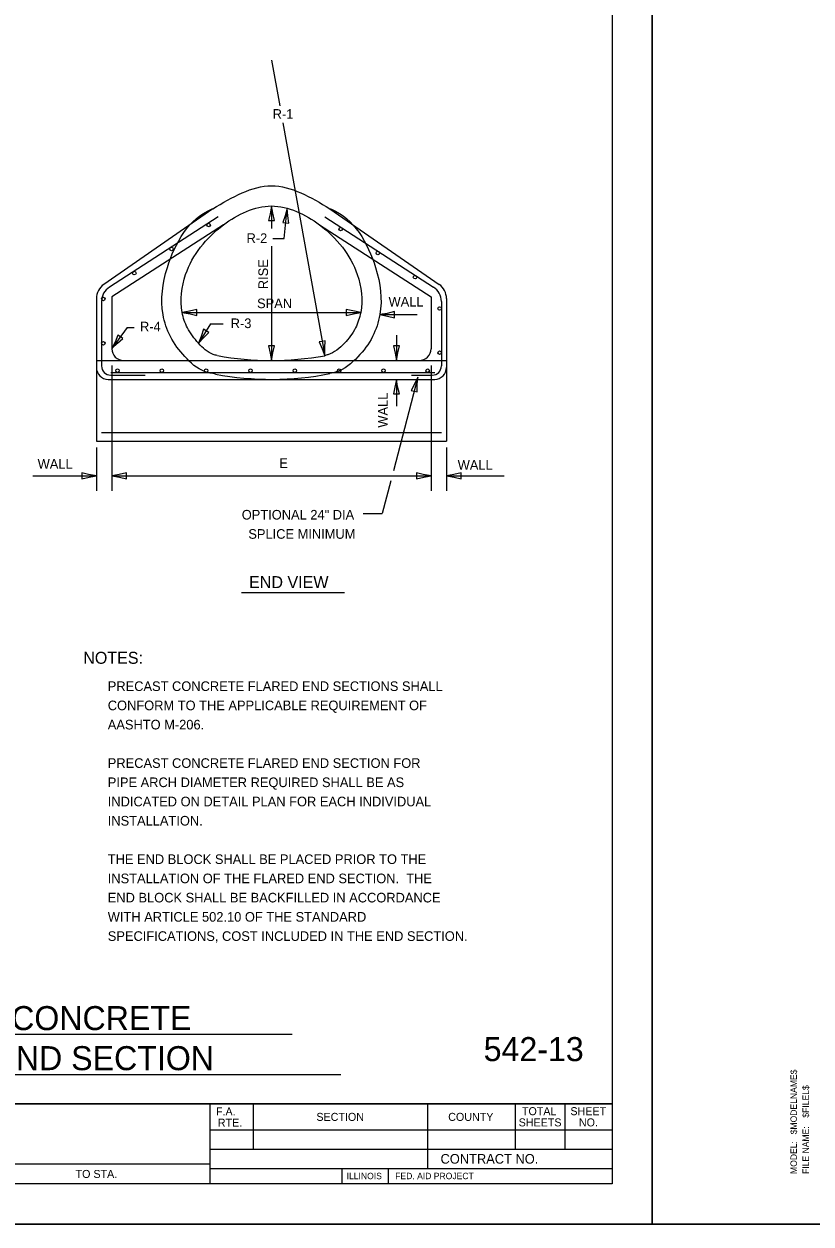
# Model space of a CAD drawing. Extents: x 2133490 to 2172050, y 2138301 to 2145980.
# Drawn here: x 2153497 to 2153989, y 2141438 to 2142187 of the extents above; entities that cross this region are included whole.
import ezdxf

# ---------------------------------------------------------------- set-up
doc = ezdxf.new("R2010")
doc.units = 0
for name, color, linetype in [('Design_PR_Roadway Dimensions', 7, 'Continuous'), ('Design_PR_Roadway Notes', 7, 'Continuous'), ('Drainage_PR_Pipe Culvert', 7, 'Continuous'), ('Level 1', 7, 'Continuous'), ('Level 23', 7, 'Continuous'), ('Sheets_50 Reference Boundary', 7, 'Continuous'), ('Sheets_General Details', 7, 'Continuous'), ('Sheets_Printer Plotting Border', 7, 'Continuous'), ('Topo_Bridge Structures', 7, 'Continuous')]:
    doc.layers.add(name, color=color, linetype=linetype)

msp = doc.modelspace()

# ---------------------------------------------------------------- linework, layer by layer
at = {"layer": 'Design_PR_Roadway Dimensions'}
for p, q in [((2153651.88, 2142164.16), (2153657.02, 2142135.57)), ((2153658.93, 2142124.99), (2153685.11, 2141979.64)), ((2153651.88, 2142073.09), (2153651.88, 2142058.94)), ((2153659.74, 2142052.81), (2153661.76, 2142071.59)), ((2153652.69, 2142052.81), (2153659.74, 2142052.81)), ((2153651.88, 2142047.99), (2153651.88, 2141976.66)), ((2153596.16, 2142006.66), (2153707.59, 2142006.66)), ((2153613.78, 2141999.61), (2153606.34, 2141987.37)), ((2153613.78, 2141999.61), (2153621.81, 2141999.61)), ((2153719.55, 2142005.26), (2153742.86, 2142005.26)), ((2153561.85, 2141997.25), (2153552.23, 2141984.03)), ((2153561.85, 2141997.25), (2153566.12, 2141997.25)), ((2153729.88, 2141992.47), (2153729.88, 2141976.66)), ((2153552.23, 2141973.46), (2153552.23, 2141895.36)), ((2153751.52, 2141973.46), (2153751.52, 2141895.36)), ((2153743.31, 2141966.29), (2153727.99, 2141907.74)), ((2153729.88, 2141964.87), (2153729.88, 2141948.05)), ((2153545.8, 2141931.66), (2153757.95, 2141931.66)), ((2153542.59, 2141922.38), (2153542.59, 2141895.36)), ((2153761.16, 2141922.38), (2153761.16, 2141895.36)), ((2153502.82, 2141904.66), (2153542.59, 2141904.66)), ((2153552.23, 2141904.66), (2153751.52, 2141904.66)), ((2153726.36, 2141901.55), (2153721.01, 2141881.04)), ((2153761.16, 2141904.66), (2153797.21, 2141904.66)), ((2153709.05, 2141881.04), (2153721.01, 2141881.04))]:
    msp.add_line(p, q, dxfattribs=at)
at = {"layer": 'Design_PR_Roadway Notes'}
msp.add_line((2153633.13, 2141831.8), (2153697.51, 2141831.8), dxfattribs=at)
at = {"layer": 'Drainage_PR_Pipe Culvert'}
for p, q in [((2153615.34, 2142071.39), (2153547.2, 2142024.16)), ((2153618.62, 2142066.36), (2153550.7, 2142022.47)), ((2153685.13, 2142066.36), (2153753.04, 2142022.47)), ((2153688.41, 2142071.39), (2153756.56, 2142024.16)), ((2153621.88, 2142061.3), (2153552.23, 2142016.3)), ((2153681.88, 2142061.3), (2153751.52, 2142016.3)), ((2153542.59, 2142015.36), (2153542.59, 2141926.3)), ((2153545.8, 2142013.47), (2153545.8, 2141973.24)), ((2153552.23, 2142016.3), (2153552.23, 2141984.03)), ((2153751.52, 2142016.3), (2153751.52, 2141984.02)), ((2153757.95, 2142013.47), (2153757.95, 2141973.25)), ((2153761.16, 2142015.36), (2153761.16, 2141926.3)), ((2153542.59, 2141976.66), (2153761.16, 2141976.66)), ((2153551.5, 2141969.16), (2153753.79, 2141969.16)), ((2153549.96, 2141964.87), (2153753.79, 2141964.87)), ((2153551.5, 2141967.55), (2153572.93, 2141967.55)), ((2153739.39, 2141967.55), (2153752.25, 2141967.55)), ((2153542.59, 2141926.3), (2153761.16, 2141926.3))]:
    msp.add_line(p, q, dxfattribs=at)
for centre in [(2153612.69, 2142061.22), (2153695.07, 2142058.7), (2153589.47, 2142046.22), (2153718.32, 2142043.7), (2153566.24, 2142031.2), (2153741.54, 2142028.67), (2153546.91, 2142015.07), (2153756.84, 2142009.13), (2153546.91, 2141987.4), (2153756.84, 2141981.47), (2153555.74, 2141970.26), (2153583.42, 2141970.26), (2153611.09, 2141970.26), (2153638.77, 2141970.26), (2153666.44, 2141970.26), (2153694.12, 2141970.26), (2153721.79, 2141970.26), (2153749.45, 2141970.26)]:
    msp.add_circle(centre, 1.1, dxfattribs=at)
for centre, radius, start, end in [((2153553.31, 2142015.36), 10.71, 124.72291, 180), ((2153556.52, 2142013.47), 10.71, 122.87282, 180), ((2153747.23, 2142013.47), 10.71, 0, 57.12693), ((2153750.45, 2142015.36), 10.71, 0, 55.27709), ((2153559.6, 2141984.02), 7.37, 180, 270), ((2153744.15, 2141984.02), 7.37, 270, 0), ((2153651.88, 2142164.16), 187.5, 259.61722, 280.21056), ((2153549.96, 2141972.24), 7.37, 180, 270), ((2153551.5, 2141973.24), 5.69, 180, 270), ((2153651.88, 2142152.37), 187.5, 259.25119, 281.2162), ((2153752.26, 2141973.24), 5.69, 270, 0), ((2153753.8, 2141972.24), 7.37, 270, 360)]:
    msp.add_arc(centre, radius, start, end, dxfattribs=at)
for points in [[(2153615.34, 2142071.39), (2153651.88, 2142085.75), (2153688.41, 2142071.39)], [(2153618.08, 2141979.72), (2153615.47, 2141980.47), (2153606.34, 2141987.37), (2153599.38, 2141997.01), (2153596.16, 2142006.66), (2153598.31, 2142030.23), (2153621.88, 2142061.3), (2153651.88, 2142073.09), (2153681.88, 2142061.3), (2153705.45, 2142030.23), (2153707.59, 2142006.66), (2153704.38, 2141997.01), (2153697.41, 2141987.37), (2153687.13, 2141980.24), (2153685.11, 2141979.64)], [(2153616.91, 2141968.15), (2153610.11, 2141969.76), (2153597.81, 2141979.04), (2153588.77, 2141991.57), (2153584.2, 2142005.26), (2153586.88, 2142034.66), (2153614.48, 2142071.05), (2153615.34, 2142071.39)], [(2153688.41, 2142071.39), (2153689.27, 2142071.05), (2153716.87, 2142034.66), (2153719.55, 2142005.26), (2153714.98, 2141991.57), (2153705.79, 2141978.84), (2153692.29, 2141969.48), (2153688.35, 2141968.45)]]:
    msp.add_spline(points, degree=3, dxfattribs=at)
at = {"layer": 'Sheets_50 Reference Boundary'}
msp.add_lwpolyline([(2152289.66, 2142512.57), (2153864.66, 2142512.57), (2153864.66, 2141512.58), (2152289.66, 2141512.58)], close=True, dxfattribs=at)
at = {"layer": 'Sheets_General Details'}
for p, q in [((2153889.66, 2141437.58), (2153889.66, 2142537.58)), ((2153889.66, 2142537.58), (2153889.66, 2141437.58)), ((2152289.66, 2141512.58), (2153864.66, 2141512.58)), ((2153613.37, 2141512.58), (2153613.37, 2141462.58)), ((2153640.38, 2141512.58), (2153640.38, 2141484.32)), ((2153749.38, 2141512.58), (2153749.38, 2141472.32)), ((2153803.98, 2141512.58), (2153803.98, 2141484.32)), ((2153835.02, 2141512.58), (2153835.02, 2141484.32)), ((2153613.37, 2141496.32), (2153864.66, 2141496.32)), ((2153613.37, 2141484.32), (2153864.66, 2141484.32)), ((2153228.37, 2141475.08), (2153613.37, 2141475.08)), ((2153613.37, 2141472.32), (2153864.66, 2141472.32)), ((2153695.73, 2141472.32), (2153695.73, 2141462.58)), ((2153724.73, 2141472.32), (2153724.73, 2141462.58)), ((2153889.66, 2141437.58), (2152189.66, 2141437.58)), ((2155589.66, 2141437.58), (2153889.66, 2141437.58))]:
    msp.add_line(p, q, dxfattribs=at)
msp.add_lwpolyline([(2152289.66, 2142512.58), (2153864.66, 2142512.58), (2153864.66, 2141462.58), (2152289.66, 2141462.58)], close=True, dxfattribs=at)
at = {"layer": 'Sheets_Printer Plotting Border'}
for points in [[(2152189.66, 2141437.58), (2153889.66, 2141437.58), (2153889.66, 2142537.58), (2152189.66, 2142537.58)], [(2153889.66, 2141437.58), (2155589.66, 2141437.58), (2155589.66, 2142537.58), (2153889.66, 2142537.58)]]:
    msp.add_lwpolyline(points, close=True, dxfattribs=at)
at = {"layer": 'Topo_Bridge Structures'}
for p, q in [((2153244.6, 2141556), (2153664.76, 2141556)), ((2153216.33, 2141530.95), (2153695.2, 2141530.95))]:
    msp.add_line(p, q, dxfattribs=at)
for points in [[(2153649.97, 2142063.99), (2153651.88, 2142063.98), (2153653.78, 2142063.98), (2153652.66, 2142068.54), (2153651.88, 2142073.09), (2153650.99, 2142068.23)], [(2153658.89, 2142062.74), (2153660.78, 2142062.53), (2153662.68, 2142062.33), (2153662.05, 2142066.98), (2153661.76, 2142071.59), (2153660.36, 2142066.85)], [(2153605.26, 2142004.75), (2153605.27, 2142006.66), (2153605.27, 2142008.56), (2153600.71, 2142007.45), (2153596.16, 2142006.66), (2153601.02, 2142005.77)], [(2153698.49, 2142008.56), (2153698.49, 2142006.66), (2153698.49, 2142004.75), (2153703.04, 2142005.87), (2153707.59, 2142006.66), (2153702.74, 2142007.54)], [(2153728.65, 2142003.36), (2153728.65, 2142005.26), (2153728.65, 2142007.17), (2153724.1, 2142006.05), (2153719.55, 2142005.26), (2153724.4, 2142004.38)], [(2153559.13, 2141990.27), (2153557.59, 2141991.39), (2153556.05, 2141992.51), (2153554.27, 2141988.17), (2153552.23, 2141984.03), (2153555.8, 2141987.43)], [(2153612.69, 2141994.16), (2153611.07, 2141995.15), (2153609.44, 2141996.14), (2153608.03, 2141991.67), (2153606.34, 2141987.37), (2153609.62, 2141991.06)], [(2153653.78, 2141985.76), (2153651.88, 2141985.76), (2153649.97, 2141985.76), (2153651.09, 2141981.21), (2153651.88, 2141976.66), (2153652.76, 2141981.51)], [(2153685.37, 2141988.93), (2153683.5, 2141988.59), (2153681.63, 2141988.26), (2153683.53, 2141983.97), (2153685.11, 2141979.64), (2153685.12, 2141984.57)], [(2153685.37, 2141988.93), (2153683.5, 2141988.59), (2153681.63, 2141988.26), (2153683.53, 2141983.97), (2153685.11, 2141979.64), (2153685.12, 2141984.57)], [(2153731.78, 2141985.76), (2153729.88, 2141985.76), (2153727.97, 2141985.76), (2153729.09, 2141981.21), (2153729.88, 2141976.66), (2153730.76, 2141981.51)], [(2153727.97, 2141955.77), (2153729.88, 2141955.77), (2153731.78, 2141955.77), (2153730.67, 2141960.32), (2153729.88, 2141964.87), (2153728.99, 2141960.02)], [(2153739.17, 2141957.97), (2153741.01, 2141957.48), (2153742.85, 2141957), (2153742.92, 2141961.68), (2153743.31, 2141966.29), (2153741.23, 2141961.81)], [(2153533.49, 2141906.56), (2153533.49, 2141904.66), (2153533.49, 2141902.75), (2153538.04, 2141903.87), (2153542.59, 2141904.66), (2153537.74, 2141905.54)], [(2153561.33, 2141902.75), (2153561.34, 2141904.66), (2153561.34, 2141906.56), (2153556.78, 2141905.44), (2153552.23, 2141904.66), (2153557.09, 2141903.77)], [(2153742.42, 2141906.56), (2153742.42, 2141904.66), (2153742.42, 2141902.75), (2153746.97, 2141903.87), (2153751.52, 2141904.66), (2153746.67, 2141905.54)], [(2153770.26, 2141902.75), (2153770.27, 2141904.66), (2153770.27, 2141906.56), (2153765.71, 2141905.44), (2153761.16, 2141904.66), (2153766.02, 2141903.77)]]:
    msp.add_lwpolyline(points, close=True, dxfattribs=at)

# ---------------------------------------------------------------- texts
at = {"layer": 'Design_PR_Roadway Notes'}
for s, height, p in [('R-1', 6, (2153652.62, 2142127.54)), ('R-2', 6, (2153636.33, 2142050.01)), ('SPAN', 6, (2153642.89, 2142009.31)), ('WALL', 6, (2153724.99, 2142010.34)), ('R-4', 6, (2153569.8, 2141994.83)), ('R-3', 6, (2153626.43, 2141996.86)), ('WALL', 6, (2153505.91, 2141909.07)), ('E', 6, (2153656.77, 2141909.56)), ('WALL', 6, (2153768.15, 2141908.43)), ('END VIEW', 7.5, (2153637.91, 2141834.52)), ('NOTES:', 7.5, (2153534.36, 2141787.29))]:
    msp.add_text(s, height=height, dxfattribs=at).set_placement(p)
for s, p in [('RISE', (2153649.72, 2142021.14)), ('WALL', (2153724.43, 2141934.72))]:
    msp.add_text(s, height=6, rotation=90, dxfattribs=at).set_placement(p)
at = {"layer": 'Level 1'}
msp.add_text('542-13', height=15, dxfattribs=at).set_placement((2153784.37, 2141539.26))
at = {"layer": 'Level 23'}
for s, height, p in [('OPTIONAL 24" DIA', 6, (2153633.34, 2141877.35)), ('SPLICE MINIMUM', 6, (2153637.44, 2141865.35)), ('PRECAST CONCRETE FLARED END SECTIONS SHALL', 6, (2153549.68, 2141770.32)), ('CONFORM TO THE APPLICABLE REQUIREMENT OF', 6, (2153549.68, 2141758.32)), ('AASHTO M-206.', 6, (2153549.68, 2141746.32)), ('PRECAST CONCRETE FLARED END SECTION FOR', 6, (2153549.68, 2141722.32)), ('PIPE ARCH DIAMETER REQUIRED SHALL BE AS', 6, (2153549.68, 2141710.32)), ('INDICATED ON DETAIL PLAN FOR EACH INDIVIDUAL', 6, (2153549.68, 2141698.32)), ('INSTALLATION.', 6, (2153549.68, 2141686.32)), ('THE END BLOCK SHALL BE PLACED PRIOR TO THE', 6, (2153549.68, 2141662.32)), ('INSTALLATION OF THE FLARED END SECTION.  THE', 6, (2153549.68, 2141650.32)), ('END BLOCK SHALL BE BACKFILLED IN ACCORDANCE', 6, (2153549.68, 2141638.32)), ('WITH ARTICLE 502.10 OF THE STANDARD', 6, (2153549.68, 2141626.32)), ('SPECIFICATIONS, COST INCLUDED IN THE END SECTION.', 6, (2153549.68, 2141614.32)), ('PRECAST REINFORCED CONCRETE', 15, (2153250.84, 2141558.61)), ('ARCH DIAMETER FLARED END SECTION', 15, (2153222.59, 2141533.61))]:
    msp.add_text(s, height=height, dxfattribs=at).set_placement(p)
at = {"layer": 'Sheets_General Details'}
for s, p in [('$MODELNAME$', (2153979.91, 2141493.57)), ('$FILEL$', (2153987.41, 2141503.97)), ('FILE NAME:', (2153987.41, 2141468.83)), ('MODEL:', (2153979.91, 2141468.83))]:
    msp.add_text(s, height=4, rotation=90, dxfattribs=at).set_placement(p)
for s, height, p in [('F.A.  ', 5, (2153617.23, 2141505.33)), ('SECTION', 4.999, (2153679.94, 2141501.95)), ('COUNTY', 4.999, (2153762.23, 2141501.95)), ('SHEETS', 4.999, (2153806.2, 2141498.51)), ('TOTAL', 4.999, (2153808.27, 2141505.51)), ('SHEET', 4.999, (2153838.54, 2141505.51)), ('NO.', 4.999, (2153843.84, 2141498.51)), ('RTE.', 5, (2153618.39, 2141498.33)), ('CONTRACT NO.      ', 6, (2153757.43, 2141475.26)), ('TO STA.', 5, (2153529.57, 2141466.33)), ('ILLINOIS', 4, (2153698.82, 2141465.56)), ('FED. AID PROJECT', 4, (2153729.15, 2141465.56))]:
    msp.add_text(s, height=height, dxfattribs=at).set_placement(p)

doc.saveas('drawing.dxf')
